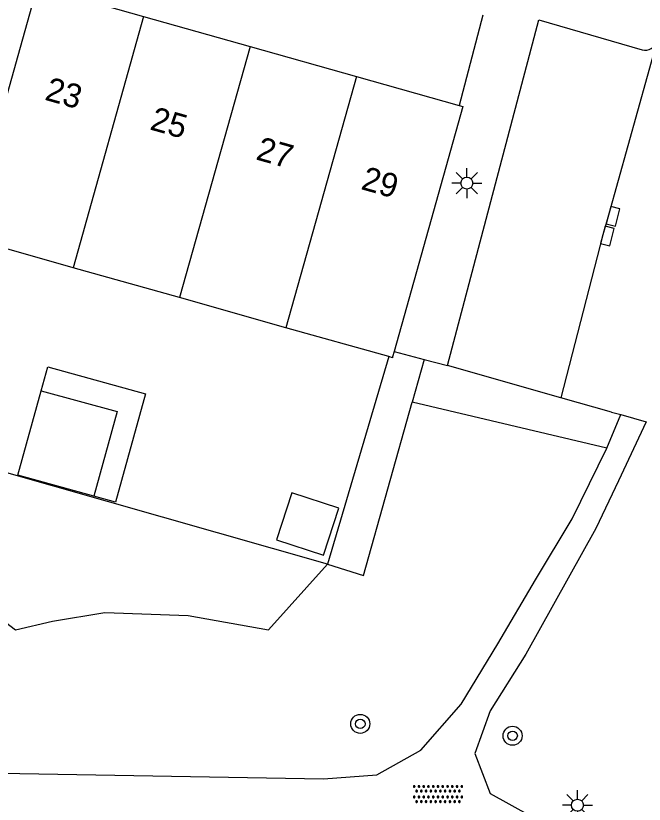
# Model space of a CAD drawing. Extents: x 132994 to 136000, y 393499 to 395512.
# Drawn here: x 134102.28 to 134128.66, y 394410.69 to 394443.78 of the extents above; entities that cross this region are included whole.
import ezdxf

# ---------------------------------------------------------------- set-up
doc = ezdxf.new("R2010")
doc.units = 0
for name, color, linetype in [('gg-afsc-erfafscheiding', 7, 'Continuous'), ('gg-afsc-muur', 7, 'Continuous'), ('gg-anno-huisnummerreeks BGT', 7, 'Continuous'), ('gg-bbg-gedigitaliseerde bijgebouw', 7, 'Continuous'), ('gg-bbg-hoofdgebouw', 7, 'Continuous'), ('gg-bbg-luifel en loopbrug', 7, 'Continuous'), ('gg-bbg-tussenscheiding', 7, 'Continuous'), ('gg-knt-onverhard', 7, 'Continuous'), ('gg-knt-verharding', 7, 'Continuous'), ('gg-knt-verharding nz', 7, 'Continuous'), ('gt-grn-groengrens', 7, 'Continuous'), ('gt-symb-boom', 7, 'Continuous'), ('gt-symb-kolk', 7, 'Continuous'), ('gt-symb-lichtmast', 7, 'Continuous'), ('gt-symb-overige verharding', 7, 'Continuous')]:
    doc.layers.add(name, color=color, linetype=linetype)

# ---------------------------------------------------------------- blocks, each defined once
blk = doc.blocks.new('gt0-KOLK')
at = {"layer": 'gt-symb-kolk'}
blk.add_lwpolyline([(0, 0), (0.375, 0), (0.375, 0.4), (-0.375, 0.4), (-0.375, 0), (0, 0)], dxfattribs=at)
blk = doc.blocks.new('gt0-LMAST')
at = {"layer": 'gt-symb-lichtmast'}
for p, q in [((-0.182, 0.173), (-0.447, 0.438)), ((-0.005, 0.246), (-0.005, 0.621)), ((0.172, 0.173), (0.437, 0.438)), ((-0.255, -0.004), (-0.63, -0.004)), ((-0.182, -0.181), (-0.447, -0.446)), ((-0.005, -0.254), (-0.005, -0.629)), ((0.437, -0.446), (0.172, -0.181)), ((0.245, -0.004), (0.62, -0.004))]:
    blk.add_line(p, q, dxfattribs=at)
blk.add_circle((-0.005, -0.004), 0.25, dxfattribs=at)
blk = doc.blocks.new('gt0-BOOM')
at = {"layer": 'gt-symb-boom'}
for radius in [0.4, 0.2]:
    blk.add_circle((0, 0), radius, dxfattribs=at)
blk = doc.blocks.new('gt0-OVH')
at = {"layer": 'gt-symb-overige verharding'}
for points in [[(-0.972, 0.298), (-0.967, 0.308), (-0.965, 0.319), (-0.966, 0.33), (-0.971, 0.34), (-0.978, 0.348), (-0.988, 0.353), (-0.999, 0.355), (-1.01, 0.354), (-1.02, 0.349), (-1.028, 0.342), (-1.033, 0.332), (-1.035, 0.321), (-1.034, 0.31), (-1.029, 0.3), (-1.022, 0.292), (-1.012, 0.287), (-1.001, 0.285), (-0.99, 0.286), (-0.98, 0.291)], [(-0.772, 0.298), (-0.767, 0.308), (-0.765, 0.319), (-0.766, 0.33), (-0.771, 0.34), (-0.778, 0.348), (-0.788, 0.353), (-0.799, 0.355), (-0.81, 0.354), (-0.82, 0.349), (-0.828, 0.342), (-0.833, 0.332), (-0.835, 0.321), (-0.834, 0.31), (-0.829, 0.3), (-0.822, 0.292), (-0.812, 0.287), (-0.801, 0.285), (-0.79, 0.286), (-0.78, 0.291)], [(-0.572, 0.298), (-0.567, 0.308), (-0.565, 0.319), (-0.566, 0.33), (-0.571, 0.34), (-0.578, 0.348), (-0.588, 0.353), (-0.599, 0.355), (-0.61, 0.354), (-0.62, 0.349), (-0.628, 0.342), (-0.633, 0.332), (-0.635, 0.321), (-0.634, 0.31), (-0.629, 0.3), (-0.622, 0.292), (-0.612, 0.287), (-0.601, 0.285), (-0.59, 0.286), (-0.58, 0.291)], [(-0.372, 0.298), (-0.367, 0.308), (-0.365, 0.319), (-0.366, 0.33), (-0.371, 0.34), (-0.378, 0.348), (-0.388, 0.353), (-0.399, 0.355), (-0.41, 0.354), (-0.42, 0.349), (-0.428, 0.342), (-0.433, 0.332), (-0.435, 0.321), (-0.434, 0.31), (-0.429, 0.3), (-0.422, 0.292), (-0.412, 0.287), (-0.401, 0.285), (-0.39, 0.286), (-0.38, 0.291)], [(-0.172, 0.298), (-0.167, 0.308), (-0.165, 0.319), (-0.166, 0.33), (-0.171, 0.34), (-0.178, 0.348), (-0.188, 0.353), (-0.199, 0.355), (-0.21, 0.354), (-0.22, 0.349), (-0.228, 0.342), (-0.233, 0.332), (-0.235, 0.321), (-0.234, 0.31), (-0.229, 0.3), (-0.222, 0.292), (-0.212, 0.287), (-0.201, 0.285), (-0.19, 0.286), (-0.18, 0.291)], [(0.028, 0.298), (0.033, 0.308), (0.035, 0.319), (0.034, 0.33), (0.029, 0.34), (0.022, 0.348), (0.012, 0.353), (0.001, 0.355), (-0.01, 0.354), (-0.02, 0.349), (-0.028, 0.342), (-0.033, 0.332), (-0.035, 0.321), (-0.034, 0.31), (-0.029, 0.3), (-0.022, 0.292), (-0.012, 0.287), (-0.001, 0.285), (0.01, 0.286), (0.02, 0.291)], [(0.228, 0.298), (0.233, 0.308), (0.235, 0.319), (0.234, 0.33), (0.229, 0.34), (0.222, 0.348), (0.212, 0.353), (0.201, 0.355), (0.19, 0.354), (0.18, 0.349), (0.172, 0.342), (0.167, 0.332), (0.165, 0.321), (0.166, 0.31), (0.171, 0.3), (0.178, 0.292), (0.188, 0.287), (0.199, 0.285), (0.21, 0.286), (0.22, 0.291)], [(0.428, 0.298), (0.433, 0.308), (0.435, 0.319), (0.434, 0.33), (0.429, 0.34), (0.422, 0.348), (0.412, 0.353), (0.401, 0.355), (0.39, 0.354), (0.38, 0.349), (0.372, 0.342), (0.367, 0.332), (0.365, 0.321), (0.366, 0.31), (0.371, 0.3), (0.378, 0.292), (0.388, 0.287), (0.399, 0.285), (0.41, 0.286), (0.42, 0.291)], [(0.628, 0.298), (0.633, 0.308), (0.635, 0.319), (0.634, 0.33), (0.629, 0.34), (0.622, 0.348), (0.612, 0.353), (0.601, 0.355), (0.59, 0.354), (0.58, 0.349), (0.572, 0.342), (0.567, 0.332), (0.565, 0.321), (0.566, 0.31), (0.571, 0.3), (0.578, 0.292), (0.588, 0.287), (0.599, 0.285), (0.61, 0.286), (0.62, 0.291)], [(0.828, 0.298), (0.833, 0.308), (0.835, 0.319), (0.834, 0.33), (0.829, 0.34), (0.822, 0.348), (0.812, 0.353), (0.801, 0.355), (0.79, 0.354), (0.78, 0.349), (0.772, 0.342), (0.767, 0.332), (0.765, 0.321), (0.766, 0.31), (0.771, 0.3), (0.778, 0.292), (0.788, 0.287), (0.799, 0.285), (0.81, 0.286), (0.82, 0.291)], [(1.028, 0.298), (1.033, 0.308), (1.035, 0.319), (1.034, 0.33), (1.029, 0.34), (1.022, 0.348), (1.012, 0.353), (1.001, 0.355), (0.99, 0.354), (0.98, 0.349), (0.972, 0.342), (0.967, 0.332), (0.965, 0.321), (0.966, 0.31), (0.971, 0.3), (0.978, 0.292), (0.988, 0.287), (0.999, 0.285), (1.01, 0.286), (1.02, 0.291)], [(-0.872, 0.106), (-0.867, 0.116), (-0.865, 0.126), (-0.866, 0.137), (-0.871, 0.147), (-0.878, 0.156), (-0.888, 0.161), (-0.899, 0.163), (-0.91, 0.162), (-0.92, 0.157), (-0.928, 0.15), (-0.933, 0.14), (-0.935, 0.129), (-0.934, 0.118), (-0.929, 0.108), (-0.922, 0.1), (-0.912, 0.095), (-0.901, 0.092), (-0.89, 0.094), (-0.88, 0.098)], [(-0.672, 0.106), (-0.667, 0.116), (-0.665, 0.126), (-0.666, 0.137), (-0.671, 0.147), (-0.678, 0.156), (-0.688, 0.161), (-0.699, 0.163), (-0.71, 0.162), (-0.72, 0.157), (-0.728, 0.15), (-0.733, 0.14), (-0.735, 0.129), (-0.734, 0.118), (-0.729, 0.108), (-0.722, 0.1), (-0.712, 0.095), (-0.701, 0.092), (-0.69, 0.094), (-0.68, 0.098)], [(-0.472, 0.106), (-0.467, 0.116), (-0.465, 0.126), (-0.466, 0.137), (-0.471, 0.147), (-0.478, 0.156), (-0.488, 0.161), (-0.499, 0.163), (-0.51, 0.162), (-0.52, 0.157), (-0.528, 0.15), (-0.533, 0.14), (-0.535, 0.129), (-0.534, 0.118), (-0.529, 0.108), (-0.522, 0.1), (-0.512, 0.095), (-0.501, 0.092), (-0.49, 0.094), (-0.48, 0.098)], [(-0.272, 0.106), (-0.267, 0.116), (-0.265, 0.126), (-0.266, 0.137), (-0.271, 0.147), (-0.278, 0.156), (-0.288, 0.161), (-0.299, 0.163), (-0.31, 0.162), (-0.32, 0.157), (-0.328, 0.15), (-0.333, 0.14), (-0.335, 0.129), (-0.334, 0.118), (-0.329, 0.108), (-0.322, 0.1), (-0.312, 0.095), (-0.301, 0.092), (-0.29, 0.094), (-0.28, 0.098)], [(-0.072, 0.106), (-0.067, 0.116), (-0.065, 0.126), (-0.066, 0.137), (-0.071, 0.147), (-0.078, 0.156), (-0.088, 0.161), (-0.099, 0.163), (-0.11, 0.162), (-0.12, 0.157), (-0.128, 0.15), (-0.133, 0.14), (-0.135, 0.129), (-0.134, 0.118), (-0.129, 0.108), (-0.122, 0.1), (-0.112, 0.095), (-0.101, 0.092), (-0.09, 0.094), (-0.08, 0.098)], [(0.128, 0.106), (0.133, 0.116), (0.135, 0.126), (0.134, 0.137), (0.129, 0.147), (0.122, 0.156), (0.112, 0.161), (0.101, 0.163), (0.09, 0.162), (0.08, 0.157), (0.072, 0.15), (0.067, 0.14), (0.065, 0.129), (0.066, 0.118), (0.071, 0.108), (0.078, 0.1), (0.088, 0.095), (0.099, 0.092), (0.11, 0.094), (0.12, 0.098)], [(0.328, 0.106), (0.333, 0.116), (0.335, 0.126), (0.334, 0.137), (0.329, 0.147), (0.322, 0.156), (0.312, 0.161), (0.301, 0.163), (0.29, 0.162), (0.28, 0.157), (0.272, 0.15), (0.267, 0.14), (0.265, 0.129), (0.266, 0.118), (0.271, 0.108), (0.278, 0.1), (0.288, 0.095), (0.299, 0.092), (0.31, 0.094), (0.32, 0.098)], [(0.528, 0.106), (0.533, 0.116), (0.535, 0.126), (0.534, 0.137), (0.529, 0.147), (0.522, 0.156), (0.512, 0.161), (0.501, 0.163), (0.49, 0.162), (0.48, 0.157), (0.472, 0.15), (0.467, 0.14), (0.465, 0.129), (0.466, 0.118), (0.471, 0.108), (0.478, 0.1), (0.488, 0.095), (0.499, 0.092), (0.51, 0.094), (0.52, 0.098)], [(0.728, 0.106), (0.733, 0.116), (0.735, 0.126), (0.734, 0.137), (0.729, 0.147), (0.722, 0.156), (0.712, 0.161), (0.701, 0.163), (0.69, 0.162), (0.68, 0.157), (0.672, 0.15), (0.667, 0.14), (0.665, 0.129), (0.666, 0.118), (0.671, 0.108), (0.678, 0.1), (0.688, 0.095), (0.699, 0.092), (0.71, 0.094), (0.72, 0.098)], [(0.928, 0.106), (0.933, 0.116), (0.935, 0.126), (0.934, 0.137), (0.929, 0.147), (0.922, 0.156), (0.912, 0.161), (0.901, 0.163), (0.89, 0.162), (0.88, 0.157), (0.872, 0.15), (0.867, 0.14), (0.865, 0.129), (0.866, 0.118), (0.871, 0.108), (0.878, 0.1), (0.888, 0.095), (0.899, 0.092), (0.91, 0.094), (0.92, 0.098)], [(-0.972, -0.142), (-0.967, -0.132), (-0.965, -0.121), (-0.966, -0.11), (-0.971, -0.1), (-0.978, -0.092), (-0.988, -0.087), (-0.999, -0.085), (-1.01, -0.086), (-1.02, -0.091), (-1.028, -0.098), (-1.033, -0.108), (-1.035, -0.119), (-1.034, -0.13), (-1.029, -0.14), (-1.022, -0.148), (-1.012, -0.153), (-1.001, -0.155), (-0.99, -0.154), (-0.98, -0.149)], [(-0.872, -0.334), (-0.867, -0.324), (-0.865, -0.314), (-0.866, -0.303), (-0.871, -0.293), (-0.878, -0.284), (-0.888, -0.279), (-0.899, -0.277), (-0.91, -0.278), (-0.92, -0.283), (-0.928, -0.29), (-0.933, -0.3), (-0.935, -0.311), (-0.934, -0.322), (-0.929, -0.332), (-0.922, -0.34), (-0.912, -0.345), (-0.901, -0.348), (-0.89, -0.346), (-0.88, -0.342)], [(-0.772, -0.142), (-0.767, -0.132), (-0.765, -0.121), (-0.766, -0.11), (-0.771, -0.1), (-0.778, -0.092), (-0.788, -0.087), (-0.799, -0.085), (-0.81, -0.086), (-0.82, -0.091), (-0.828, -0.098), (-0.833, -0.108), (-0.835, -0.119), (-0.834, -0.13), (-0.829, -0.14), (-0.822, -0.148), (-0.812, -0.153), (-0.801, -0.155), (-0.79, -0.154), (-0.78, -0.149)], [(-0.672, -0.334), (-0.667, -0.324), (-0.665, -0.314), (-0.666, -0.303), (-0.671, -0.293), (-0.678, -0.284), (-0.688, -0.279), (-0.699, -0.277), (-0.71, -0.278), (-0.72, -0.283), (-0.728, -0.29), (-0.733, -0.3), (-0.735, -0.311), (-0.734, -0.322), (-0.729, -0.332), (-0.722, -0.34), (-0.712, -0.345), (-0.701, -0.348), (-0.69, -0.346), (-0.68, -0.342)], [(-0.572, -0.142), (-0.567, -0.132), (-0.565, -0.121), (-0.566, -0.11), (-0.571, -0.1), (-0.578, -0.092), (-0.588, -0.087), (-0.599, -0.085), (-0.61, -0.086), (-0.62, -0.091), (-0.628, -0.098), (-0.633, -0.108), (-0.635, -0.119), (-0.634, -0.13), (-0.629, -0.14), (-0.622, -0.148), (-0.612, -0.153), (-0.601, -0.155), (-0.59, -0.154), (-0.58, -0.149)], [(-0.472, -0.334), (-0.467, -0.324), (-0.465, -0.314), (-0.466, -0.303), (-0.471, -0.293), (-0.478, -0.284), (-0.488, -0.279), (-0.499, -0.277), (-0.51, -0.278), (-0.52, -0.283), (-0.528, -0.29), (-0.533, -0.3), (-0.535, -0.311), (-0.534, -0.322), (-0.529, -0.332), (-0.522, -0.34), (-0.512, -0.345), (-0.501, -0.348), (-0.49, -0.346), (-0.48, -0.342)], [(-0.372, -0.142), (-0.367, -0.132), (-0.365, -0.121), (-0.366, -0.11), (-0.371, -0.1), (-0.378, -0.092), (-0.388, -0.087), (-0.399, -0.085), (-0.41, -0.086), (-0.42, -0.091), (-0.428, -0.098), (-0.433, -0.108), (-0.435, -0.119), (-0.434, -0.13), (-0.429, -0.14), (-0.422, -0.148), (-0.412, -0.153), (-0.401, -0.155), (-0.39, -0.154), (-0.38, -0.149)], [(-0.272, -0.334), (-0.267, -0.324), (-0.265, -0.314), (-0.266, -0.303), (-0.271, -0.293), (-0.278, -0.284), (-0.288, -0.279), (-0.299, -0.277), (-0.31, -0.278), (-0.32, -0.283), (-0.328, -0.29), (-0.333, -0.3), (-0.335, -0.311), (-0.334, -0.322), (-0.329, -0.332), (-0.322, -0.34), (-0.312, -0.345), (-0.301, -0.348), (-0.29, -0.346), (-0.28, -0.342)], [(-0.172, -0.142), (-0.167, -0.132), (-0.165, -0.121), (-0.166, -0.11), (-0.171, -0.1), (-0.178, -0.092), (-0.188, -0.087), (-0.199, -0.085), (-0.21, -0.086), (-0.22, -0.091), (-0.228, -0.098), (-0.233, -0.108), (-0.235, -0.119), (-0.234, -0.13), (-0.229, -0.14), (-0.222, -0.148), (-0.212, -0.153), (-0.201, -0.155), (-0.19, -0.154), (-0.18, -0.149)], [(-0.072, -0.334), (-0.067, -0.324), (-0.065, -0.314), (-0.066, -0.303), (-0.071, -0.293), (-0.078, -0.284), (-0.088, -0.279), (-0.099, -0.277), (-0.11, -0.278), (-0.12, -0.283), (-0.128, -0.29), (-0.133, -0.3), (-0.135, -0.311), (-0.134, -0.322), (-0.129, -0.332), (-0.122, -0.34), (-0.112, -0.345), (-0.101, -0.348), (-0.09, -0.346), (-0.08, -0.342)], [(0.028, -0.142), (0.033, -0.132), (0.035, -0.121), (0.034, -0.11), (0.029, -0.1), (0.022, -0.092), (0.012, -0.087), (0.001, -0.085), (-0.01, -0.086), (-0.02, -0.091), (-0.028, -0.098), (-0.033, -0.108), (-0.035, -0.119), (-0.034, -0.13), (-0.029, -0.14), (-0.022, -0.148), (-0.012, -0.153), (-0.001, -0.155), (0.01, -0.154), (0.02, -0.149)], [(0.128, -0.334), (0.133, -0.324), (0.135, -0.314), (0.134, -0.303), (0.129, -0.293), (0.122, -0.284), (0.112, -0.279), (0.101, -0.277), (0.09, -0.278), (0.08, -0.283), (0.072, -0.29), (0.067, -0.3), (0.065, -0.311), (0.066, -0.322), (0.071, -0.332), (0.078, -0.34), (0.088, -0.345), (0.099, -0.348), (0.11, -0.346), (0.12, -0.342)], [(0.228, -0.142), (0.233, -0.132), (0.235, -0.121), (0.234, -0.11), (0.229, -0.1), (0.222, -0.092), (0.212, -0.087), (0.201, -0.085), (0.19, -0.086), (0.18, -0.091), (0.172, -0.098), (0.167, -0.108), (0.165, -0.119), (0.166, -0.13), (0.171, -0.14), (0.178, -0.148), (0.188, -0.153), (0.199, -0.155), (0.21, -0.154), (0.22, -0.149)], [(0.328, -0.334), (0.333, -0.324), (0.335, -0.314), (0.334, -0.303), (0.329, -0.293), (0.322, -0.284), (0.312, -0.279), (0.301, -0.277), (0.29, -0.278), (0.28, -0.283), (0.272, -0.29), (0.267, -0.3), (0.265, -0.311), (0.266, -0.322), (0.271, -0.332), (0.278, -0.34), (0.288, -0.345), (0.299, -0.348), (0.31, -0.346), (0.32, -0.342)], [(0.428, -0.142), (0.433, -0.132), (0.435, -0.121), (0.434, -0.11), (0.429, -0.1), (0.422, -0.092), (0.412, -0.087), (0.401, -0.085), (0.39, -0.086), (0.38, -0.091), (0.372, -0.098), (0.367, -0.108), (0.365, -0.119), (0.366, -0.13), (0.371, -0.14), (0.378, -0.148), (0.388, -0.153), (0.399, -0.155), (0.41, -0.154), (0.42, -0.149)], [(0.528, -0.334), (0.533, -0.324), (0.535, -0.314), (0.534, -0.303), (0.529, -0.293), (0.522, -0.284), (0.512, -0.279), (0.501, -0.277), (0.49, -0.278), (0.48, -0.283), (0.472, -0.29), (0.467, -0.3), (0.465, -0.311), (0.466, -0.322), (0.471, -0.332), (0.478, -0.34), (0.488, -0.345), (0.499, -0.348), (0.51, -0.346), (0.52, -0.342)], [(0.628, -0.142), (0.633, -0.132), (0.635, -0.121), (0.634, -0.11), (0.629, -0.1), (0.622, -0.092), (0.612, -0.087), (0.601, -0.085), (0.59, -0.086), (0.58, -0.091), (0.572, -0.098), (0.567, -0.108), (0.565, -0.119), (0.566, -0.13), (0.571, -0.14), (0.578, -0.148), (0.588, -0.153), (0.599, -0.155), (0.61, -0.154), (0.62, -0.149)], [(0.728, -0.334), (0.733, -0.324), (0.735, -0.314), (0.734, -0.303), (0.729, -0.293), (0.722, -0.284), (0.712, -0.279), (0.701, -0.277), (0.69, -0.278), (0.68, -0.283), (0.672, -0.29), (0.667, -0.3), (0.665, -0.311), (0.666, -0.322), (0.671, -0.332), (0.678, -0.34), (0.688, -0.345), (0.699, -0.348), (0.71, -0.346), (0.72, -0.342)], [(0.828, -0.142), (0.833, -0.132), (0.835, -0.121), (0.834, -0.11), (0.829, -0.1), (0.822, -0.092), (0.812, -0.087), (0.801, -0.085), (0.79, -0.086), (0.78, -0.091), (0.772, -0.098), (0.767, -0.108), (0.765, -0.119), (0.766, -0.13), (0.771, -0.14), (0.778, -0.148), (0.788, -0.153), (0.799, -0.155), (0.81, -0.154), (0.82, -0.149)], [(0.928, -0.334), (0.933, -0.324), (0.935, -0.314), (0.934, -0.303), (0.929, -0.293), (0.922, -0.284), (0.912, -0.279), (0.901, -0.277), (0.89, -0.278), (0.88, -0.283), (0.872, -0.29), (0.867, -0.3), (0.865, -0.311), (0.866, -0.322), (0.871, -0.332), (0.878, -0.34), (0.888, -0.345), (0.899, -0.348), (0.91, -0.346), (0.92, -0.342)], [(1.028, -0.142), (1.033, -0.132), (1.035, -0.121), (1.034, -0.11), (1.029, -0.1), (1.022, -0.092), (1.012, -0.087), (1.001, -0.085), (0.99, -0.086), (0.98, -0.091), (0.972, -0.098), (0.967, -0.108), (0.965, -0.119), (0.966, -0.13), (0.971, -0.14), (0.978, -0.148), (0.988, -0.153), (0.999, -0.155), (1.01, -0.154), (1.02, -0.149)]]:
    blk.add_lwpolyline(points, close=True, dxfattribs=at)

msp = doc.modelspace()

# ---------------------------------------------------------------- linework, layer by layer
at = {"layer": 'gg-afsc-erfafscheiding'}
for p, q in [((134117.935, 394429.477), (134115.369, 394420.768)), ((134115.369, 394420.768), (134093.574, 394426.959))]:
    msp.add_line(p, q, dxfattribs=at)
at = {"layer": 'gg-afsc-muur'}
msp.add_line((134121.89, 394443.81), (134120.888, 394440.018), dxfattribs=at)
at = {"layer": 'gg-bbg-gedigitaliseerde bijgebouw'}
for points in [[(134105.559, 394423.622), (134102.374, 394424.501), (134103.352, 394428.047)], [(134103.352, 394428.047), (134106.537, 394427.168), (134105.559, 394423.622)], [(134113.875, 394423.759), (134113.226, 394421.791), (134115.193, 394421.143), (134115.842, 394423.11), (134113.875, 394423.759)]]:
    msp.add_lwpolyline(points, dxfattribs=at)
at = {"layer": 'gg-bbg-hoofdgebouw'}
for p, q in [((134103.18, 394445.021), (134107.647, 394443.759)), ((134107.647, 394443.759), (134112.114, 394442.497)), ((134112.114, 394442.497), (134116.581, 394441.235)), ((134116.581, 394441.235), (134120.888, 394440.018)), ((134104.689, 394433.211), (134100.221, 394434.47)), ((134109.157, 394431.952), (134104.689, 394433.211)), ((134113.624, 394430.692), (134109.157, 394431.952)), ((134117.935, 394429.477), (134113.624, 394430.692))]:
    msp.add_line(p, q, dxfattribs=at)
for points in [[(134120.888, 394440.018), (134121.048, 394439.973), (134118.165, 394429.689)], [(134118.165, 394429.689), (134118.101, 394429.462), (134118.092, 394429.433), (134117.935, 394429.477)]]:
    msp.add_lwpolyline(points, dxfattribs=at)
at = {"layer": 'gg-bbg-luifel en loopbrug'}
msp.add_lwpolyline([(134103.352, 394428.047), (134103.629, 394429.049), (134107.724, 394427.919), (134106.469, 394423.371), (134105.559, 394423.622)], dxfattribs=at)
at = {"layer": 'gg-bbg-tussenscheiding'}
for p, q in [((134103.18, 394445.021), (134100.221, 394434.47)), ((134107.647, 394443.759), (134104.689, 394433.211)), ((134112.114, 394442.497), (134109.157, 394431.952)), ((134116.581, 394441.235), (134113.624, 394430.692))]:
    msp.add_line(p, q, dxfattribs=at)
at = {"layer": 'gg-knt-onverhard'}
msp.add_line((134127.088, 394425.633), (134127.681, 394427.042), dxfattribs=at)
for points in [[(134083.124, 394437.864), (134083.037, 394435.374), (134083.134, 394433.677), (134084.542, 394425.219), (134085.22, 394421.762), (134086.314, 394419.52), (134087.364, 394418.291), (134088.828, 394417.115), (134091.117, 394415.846), (134093.681, 394414.529), (134096.4, 394413.343), (134099.043, 394412.417), (134101.656, 394411.995), (134115.204, 394411.751), (134117.443, 394411.922), (134119.287, 394412.965), (134120.974, 394414.884), (134122.512, 394417.422), (134124.094, 394420.106), (134125.634, 394422.674), (134127.088, 394425.633)], [(134128.744, 394426.741), (134127.582, 394424.26), (134126.625, 394422.261), (134123.695, 394416.987), (134122.198, 394414.606), (134121.558, 394412.818), (134122.195, 394411.145), (134123.889, 394410.199), (134126.498, 394409.038), (134129.655, 394407.678), (134132.464, 394406.211), (134134.89, 394404.861)]]:
    msp.add_lwpolyline(points, dxfattribs=at)
at = {"layer": 'gg-knt-verharding'}
for p, q in [((134125.163, 394427.753), (134120.4, 394429.1)), ((134127.291, 394427.152), (134125.163, 394427.753)), ((134127.291, 394427.152), (134127.681, 394427.042)), ((134127.681, 394427.042), (134128.744, 394426.741))]:
    msp.add_line(p, q, dxfattribs=at)
msp.add_lwpolyline([(134120.4, 394429.1), (134124.24, 394443.61), (134128.58, 394442.359)], dxfattribs=at)
msp.add_arc((134128.709, 394442.837), 0.495, 254.8874, 343.5756, dxfattribs=at)
at = {"layer": 'gg-knt-verharding nz'}
msp.add_lwpolyline([(134129.184, 394442.697), (134127.16, 394435.415), (134126.923, 394434.587), (134125.163, 394427.753)], dxfattribs=at)
at = {"layer": 'gt-grn-groengrens'}
for p, q in [((134118.165, 394429.689), (134119.423, 394429.356)), ((134119.423, 394429.356), (134118.926, 394427.572)), ((134119.423, 394429.356), (134120.4, 394429.1)), ((134127.088, 394425.633), (134118.926, 394427.572))]:
    msp.add_line(p, q, dxfattribs=at)
for points in [[(134087.903, 394428.456), (134088.809, 394423.443), (134091.897, 394421.343), (134093.258, 394420.751), (134094.03, 394421.167), (134095.099, 394421.226), (134097.532, 394420.692), (134099.848, 394419.861), (134102.273, 394418.008), (134103.825, 394418.377), (134106.021, 394418.733), (134109.524, 394418.614), (134112.896, 394418.008), (134115.369, 394420.768)], [(134115.369, 394420.768), (134116.871, 394420.294), (134118.926, 394427.572)]]:
    msp.add_lwpolyline(points, dxfattribs=at)

# ---------------------------------------------------------------- block references
at = {"layer": 'gt-symb-boom'}
for p in [(134116.743, 394414.062), (134123.136, 394413.563)]:
    msp.add_blockref('gt0-BOOM', p, dxfattribs=at)
at = {"layer": 'gt-symb-kolk'}
for p, rotation in [((134127.16, 394435.415), -104.74479510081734), ((134126.923, 394434.587), -104.4433253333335)]:
    msp.add_blockref('gt0-KOLK', p, dxfattribs=dict(at, rotation=rotation))
at = {"layer": 'gt-symb-lichtmast'}
for p in [(134121.22, 394436.763), (134125.864, 394410.653)]:
    msp.add_blockref('gt0-LMAST', p, dxfattribs=at)
at = {"layer": 'gt-symb-overige verharding'}
msp.add_blockref('gt0-OVH', (134120.005, 394411.113), dxfattribs=at)

# ---------------------------------------------------------------- texts
at = {"layer": 'gg-anno-huisnummerreeks BGT'}
for s, p in [('23', (134103.457, 394440.267)), ('25', (134107.87, 394439.021)), ('27', (134112.321, 394437.763)), ('29', (134116.731, 394436.517))]:
    msp.add_text(s, height=1, rotation=344.2, dxfattribs=at).set_placement(p)

doc.saveas('drawing.dxf')
